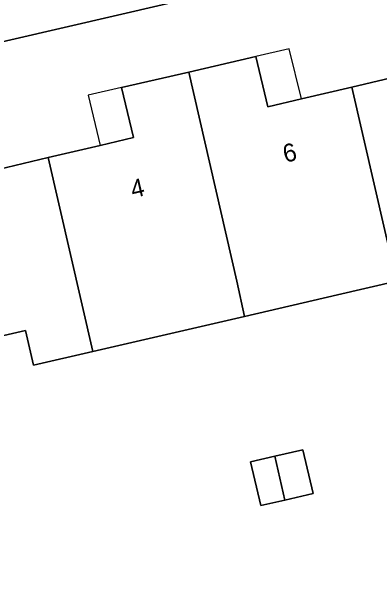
# Model space of a CAD drawing. Extents: x 156412 to 157779, y 382335 to 383768.
# Drawn here: x 156603.01 to 156623.55, y 383271.73 to 383303.81 of the extents above; entities that cross this region are included whole.
import ezdxf

# ---------------------------------------------------------------- set-up
doc = ezdxf.new("R2010")
doc.units = 0
for name, color, linetype in [('IMGEO_Erf', 7, 'Continuous'), ('IMGEO_Pand', 7, 'Continuous'), ('IMGEO_Pand_nummerreeks', 7, 'Continuous'), ('IMGEO_Pand_overbouw', 7, 'Continuous'), ('IMGEO_Rijbaan_lokaal_open', 7, 'Continuous')]:
    doc.layers.add(name, color=color, linetype=linetype)

msp = doc.modelspace()

# ---------------------------------------------------------------- linework, layer by layer
at = {"layer": 'IMGEO_Erf'}
for points in [[(156662.847, 383316.087), (156591.77, 383299.634), (156593.28, 383292.961), (156596.329, 383293.681), (156595.695, 383296.481), (156599.705, 383297.388), (156600.367, 383294.547), (156602.182, 383294.975), (156602.236, 383294.988), (156605.056, 383295.654), (156607.958, 383296.339), (156609.817, 383296.778), (156609.149, 383299.569), (156612.898, 383300.432), (156616.652, 383301.296), (156617.325, 383298.491), (156619.194, 383298.93), (156622.01, 383299.59), (156624.918, 383300.273)], [(156624.503, 383288.765), (156621.199, 383288.001), (156616.018, 383286.802), (156607.551, 383284.84), (156604.229, 383284.07), (156603.779, 383286.014), (156598.85, 383284.873), (156601.668, 383272.703), (156598.159, 383271.89), (156599.282, 383267.009), (156603.053, 383250.509), (156603.172, 383250), (156604.575, 383243.99), (156623.906, 383248.448)]]:
    msp.add_lwpolyline(points, dxfattribs=at)
msp.add_lwpolyline([(156618.274, 383276.555), (156616.922, 383276.242), (156616.356, 383278.687), (156617.712, 383279.001), (156619.278, 383279.364), (156619.844, 383276.919)], close=True, dxfattribs=at)
at = {"layer": 'IMGEO_Pand'}
for points in [[(156632.527, 383292.676), (156629.836, 383304.361), (156626.121, 383303.502), (156626.778, 383300.709), (156624.918, 383300.273), (156622.01, 383299.59), (156624.503, 383288.765), (156627.802, 383289.528), (156627.351, 383291.479)], [(156622.01, 383299.59), (156619.194, 383298.93), (156617.325, 383298.491), (156616.652, 383301.296), (156612.898, 383300.432), (156615.582, 383288.761), (156616.018, 383286.802), (156621.199, 383288.001), (156624.503, 383288.765)], [(156607.551, 383284.84), (156616.018, 383286.802), (156615.582, 383288.761), (156612.898, 383300.432), (156609.149, 383299.569), (156609.817, 383296.778), (156607.958, 383296.339), (156605.056, 383295.654)], [(156605.056, 383295.654), (156602.236, 383294.988), (156602.182, 383294.975), (156600.367, 383294.547), (156599.705, 383297.388), (156595.695, 383296.481), (156596.329, 383293.681), (156593.28, 383292.961), (156598.159, 383271.89), (156601.668, 383272.703), (156598.85, 383284.873), (156603.779, 383286.014), (156604.229, 383284.07), (156607.551, 383284.84)], [(156617.712, 383279.001), (156618.274, 383276.555), (156619.844, 383276.919), (156619.278, 383279.364)], [(156617.712, 383279.001), (156616.356, 383278.687), (156616.922, 383276.242), (156618.274, 383276.555)]]:
    msp.add_lwpolyline(points, close=True, dxfattribs=at)
at = {"layer": 'IMGEO_Pand_overbouw'}
for points in [[(156617.325, 383298.491), (156619.194, 383298.93), (156618.505, 383301.722), (156616.652, 383301.296)], [(156607.283, 383299.139), (156607.958, 383296.339), (156609.817, 383296.778), (156609.149, 383299.569)]]:
    msp.add_lwpolyline(points, close=True, dxfattribs=at)
at = {"layer": 'IMGEO_Rijbaan_lokaal_open'}
msp.add_lwpolyline([(156662.847, 383316.087), (156663.039, 383316.131), (156665.527, 383316.707), (156666.905, 383317.026), (156667.09, 383317.069), (156700.997, 383324.894), (156700.092, 383328.821), (156699.965, 383329.371), (156666.008, 383321.547), (156594.625, 383304.972), (156590.718, 383304.088), (156590.865, 383303.521), (156591.77, 383299.634)], close=True, dxfattribs=at)

# ---------------------------------------------------------------- texts
at = {"layer": 'IMGEO_Pand_nummerreeks'}
for s, rotation, p in [('6', 13.1035, (156618.286, 383295.365)), ('4', 13.1028, (156609.783, 383293.387))]:
    msp.add_text(s, height=1, rotation=rotation, dxfattribs=at).set_placement(p)

doc.saveas('drawing.dxf')
